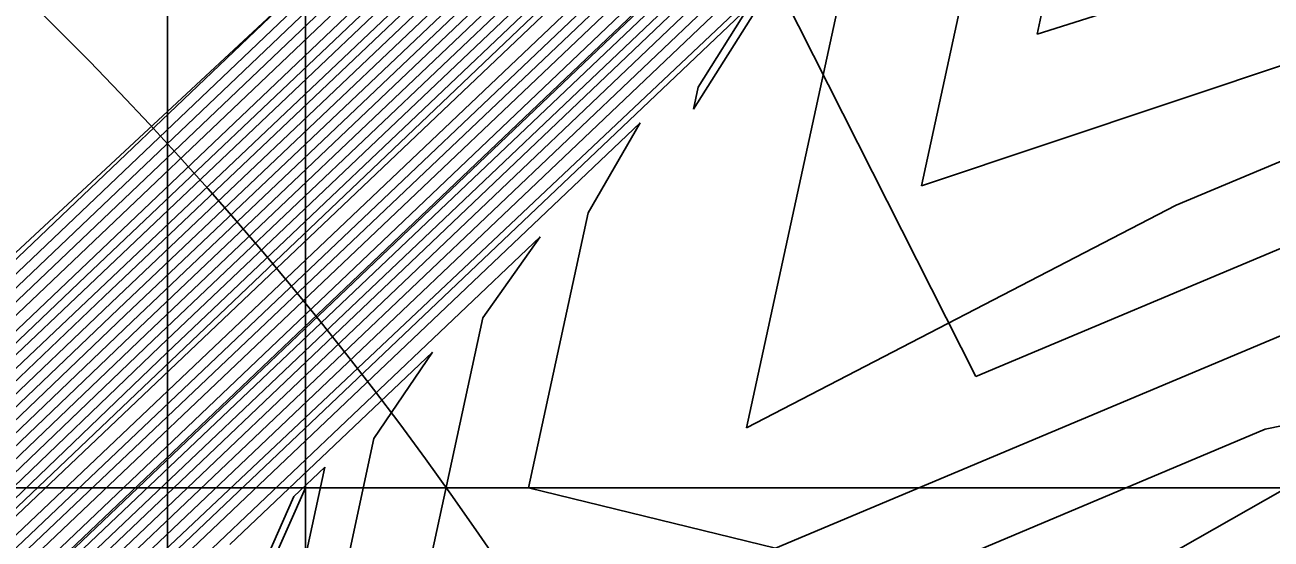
# Model space of a CAD drawing. Extents: x 2356077 to 2359823, y 225951 to 227822.
# Drawn here: x 2357588.945 to 2357589.753, y 226732.465 to 226732.798 of the extents above; entities that cross this region are included whole.
import ezdxf

# ---------------------------------------------------------------- set-up
doc = ezdxf.new("R2010")
doc.units = 0
for name, color, linetype in [('DTM Contours Major', 7, 'Continuous'), ('DTM Contours Minor', 7, 'Continuous'), ('Exist DTM Breakline Underwater', 7, 'Continuous'), ('Exist DTM Breakline Underwater Cogo Point CELL', 7, 'Continuous'), ('Exist DTM Drainline', 7, 'Continuous'), ('Exist Structure Major Bridge WW', 7, 'Continuous'), ('Exist Structure Major Bridge WW Cogo Point CELL', 7, 'Continuous')]:
    doc.layers.add(name, color=color, linetype=linetype)

msp = doc.modelspace()

# ---------------------------------------------------------------- linework, layer by layer
at = {"layer": 'DTM Contours Major'}
for points in [[(2357574.4156, 226708.55522), (2357583.68628, 226724.35289), (2357584.19803, 226725.20197), (2357586.76583, 226729.40809), (2357586.87328, 226729.59733), (2357586.96456, 226729.84201), (2357586.89445, 226729.62763), (2357587.07602, 226730.06223), (2357587.16028, 226730.23532), (2357587.51012, 226730.83406), (2357587.80451, 226731.49898), (2357588.39143, 226732.06383), (2357590.76728, 226734.32092), (2357591.39466, 226734.92667), (2357591.5711, 226734.99844), (2357591.61058, 226735.22137), (2357591.67587, 226735.1254), (2357591.68008, 226735.35453), (2357591.68947, 226735.42478), (2357591.688, 226735.46103), (2357597.57748, 226752.72605)], [(2357573.02292, 226705.90703), (2357582.37309, 226721.84013), (2357583.11612, 226723.06781), (2357586.83211, 226729.1547), (2357586.93779, 226729.36095), (2357587.13389, 226729.88662), (2357587.13736, 226729.8299), (2357587.2888, 226730.18571), (2357587.59515, 226730.71247), (2357588.01299, 226731.65623), (2357589.0102, 226732.6099), (2357590.51906, 226734.04334), (2357590.97972, 226734.43744), (2357590.96908, 226734.38978), (2357590.9976, 226734.41898), (2357591.0086, 226734.45192), (2357592.62172, 226735.13085), (2357592.26829, 226735.50967), (2357593.39497, 226738.95729), (2357596.66006, 226748.52888)], [(2357574.36246, 226708.73968), (2357585.22768, 226727.25053), (2357586.17201, 226728.79737), (2357586.55456, 226729.35449), (2357586.76947, 226729.71432), (2357586.82903, 226729.80942), (2357586.95725, 226730.15313), (2357587.4303, 226730.96742), (2357587.59762, 226731.34534), (2357588.36901, 226732.0843), (2357589.92695, 226733.56838), (2357590.01253, 226733.83537), (2357590.08483, 226734.11913), (2357590.14618, 226734.42091), (2357590.19891, 226734.74199), (2357590.22435, 226735.04576), (2357590.15507, 226735.1503), (2357589.47288, 226736.91333), (2357589.7866, 226737.90149), (2357589.76484, 226738.55089), (2357591.16226, 226742.11589), (2357592.13088, 226745.2689), (2357593.06141, 226748.31822)], [(2357594.67664, 226739.40953), (2357594.37412, 226738.52271), (2357594.12188, 226737.7991), (2357593.84677, 226737.10343), (2357593.73409, 226736.30176), (2357593.64976, 226736.39215), (2357593.81203, 226736.00175), (2357594.39985, 226735.37173), (2357593.74999, 226735.06757), (2357591.65638, 226734.18642), (2357591.11092, 226733.90258), (2357590.38478, 226733.59696), (2357590.38572, 226733.61597), (2357590.3227, 226733.64361), (2357590.34153, 226733.7303), (2357590.00942, 226733.47563), (2357588.73675, 226732.26658), (2357588.42763, 226731.96546), (2357587.74653, 226730.42849), (2357587.51749, 226730.04286), (2357587.48083, 226729.99583), (2357587.06247, 226728.87658), (2357586.92786, 226728.58759), (2357580.97305, 226718.83346)], [(2357582.04203, 226720.94644), (2357586.88152, 226728.87366), (2357587.00035, 226729.11937), (2357587.31691, 226729.96795), (2357587.63792, 226730.51203), (2357587.6805, 226730.59161), (2357588.22067, 226731.81166), (2357589.03281, 226732.58961), (2357590.26442, 226733.75966), (2357590.64748, 226733.99508), (2357590.67744, 226734.02056), (2357590.67986, 226734.01291), (2357590.67729, 226734.00271), (2357591.1528, 226734.20284), (2357591.54824, 226734.42355), (2357593.04857, 226735.055), (2357593.36429, 226735.35418), (2357592.9277, 226735.82212), (2357593.1246, 226735.82756), (2357593.04895, 226735.90864), (2357593.38258, 226737.37746), (2357593.85258, 226738.56653)], [(2357597.06338, 226734.31697), (2357596.9233, 226734.33072), (2357596.45173, 226734.40722), (2357595.9207, 226734.29466), (2357595.26227, 226734.14181), (2357594.14187, 226734.73078), (2357593.72566, 226734.74756), (2357593.09573, 226734.50957), (2357589.95921, 226733.18948), (2357589.99532, 226733.3704), (2357590.00673, 226733.42295), (2357589.98149, 226733.41535), (2357588.86022, 226732.34751), (2357588.52364, 226731.86867), (2357588.47228, 226731.75267), (2357588.27228, 226731.36116), (2357587.82035, 226730.34043), (2357587.66424, 226730.07123), (2357587.64478, 226730.02823), (2357587.12447, 226728.63348), (2357586.97099, 226728.29627), (2357578.50011, 226714.41537), (2357574.31143, 226707.27767)], [(2357599.37539, 226732.49373), (2357596.19875, 226731.61345), (2357595.45129, 226731.93821), (2357592.43663, 226733.52295), (2357591.80121, 226733.65497), (2357591.42513, 226733.52382), (2357589.94426, 226732.90055), (2357589.60172, 226732.79223), (2357589.64408, 226732.98732), (2357589.63521, 226733.04524), (2357588.82704, 226732.27683), (2357588.67024, 226731.94637), (2357587.89781, 226730.20173), (2357587.802, 226730.03737), (2357587.18599, 226728.38908), (2357587.0118, 226728.00114), (2357577.24317, 226711.99848)], [(2357597.10678, 226729.10682), (2357596.53821, 226729.2626), (2357591.47664, 226731.92336), (2357590.59426, 226732.29154), (2357589.87676, 226732.56237), (2357589.74954, 226732.53596), (2357589.2987, 226732.34621), (2357589.17879, 226732.31605), (2357589.24224, 226732.60822), (2357589.27939, 226732.6608), (2357589.03664, 226732.43017)]]:
    msp.add_lwpolyline(points, dxfattribs=at)
at = {"layer": 'DTM Contours Minor'}
for points in [[(2357574.38682, 226708.56118), (2357583.94246, 226724.84442), (2357584.404, 226725.61175), (2357586.70119, 226729.37461), (2357586.85731, 226729.63638), (2357586.91834, 226729.79999), (2357586.85676, 226729.56054), (2357587.04785, 226730.06857), (2357587.13262, 226730.24189), (2357587.49323, 226730.85864), (2357587.7635, 226731.46907), (2357588.98465, 226732.6352), (2357589.6006, 226733.2201), (2357590.21288, 226733.80966), (2357590.82617, 226734.39223), (2357591.2237, 226735.35531), (2357591.26331, 226735.40131), (2357591.29636, 226735.45719), (2357591.51132, 226735.99261), (2357592.60744, 226738.97685), (2357593.9978, 226742.53376), (2357597.71865, 226753.44145)], [(2357572.6891, 226705.55818), (2357583.42148, 226723.84665), (2357583.9789, 226724.77063), (2357586.77811, 226729.35582), (2357586.8861, 226729.54984), (2357586.99164, 226729.83274), (2357586.92034, 226729.63594), (2357587.10274, 226730.05197), (2357587.18699, 226730.22711), (2357587.52714, 226730.80979), (2357587.84625, 226731.53054), (2357588.41452, 226732.07741), (2357591.27013, 226734.78731), (2357591.33903, 226734.84424), (2357591.76801, 226735.02479), (2357591.85758, 226735.15614), (2357591.81584, 226735.20087), (2357591.85391, 226735.54656), (2357591.85069, 226735.63641), (2357597.41707, 226751.95425)], [(2357572.77235, 226705.64505), (2357583.15813, 226723.34288), (2357583.76181, 226724.34264), (2357586.20735, 226728.3485), (2357586.88311, 226729.42066), (2357587.15003, 226730.13619), (2357587.21314, 226730.21794), (2357587.54421, 226730.7856), (2357587.88801, 226731.56211), (2357588.99654, 226732.62199), (2357590.67115, 226734.21288), (2357591.19896, 226734.70643), (2357591.19329, 226734.68033), (2357591.20895, 226734.72979), (2357591.91129, 226735.02856), (2357592.03476, 226735.19172), (2357591.94915, 226735.28348), (2357592.01031, 226735.72821), (2357592.00654, 226735.79174), (2357597.24093, 226751.13636)], [(2357572.85538, 226705.73154), (2357582.89619, 226722.84152), (2357583.54642, 226723.91743), (2357586.80832, 226729.26051), (2357586.91227, 226729.45627), (2357587.06243, 226729.85879), (2357587.14049, 226729.98946), (2357587.23886, 226730.20805), (2357587.5612, 226730.76126), (2357587.92971, 226731.59357), (2357589.00109, 226732.61795), (2357590.62062, 226734.15653), (2357591.12639, 226734.61912), (2357591.1116, 226734.56831), (2357591.13328, 226734.59229), (2357591.48295, 226734.79176), (2357592.05423, 226735.0322), (2357592.20522, 226735.23452), (2357592.0992, 226735.34815), (2357592.16419, 226735.85724), (2357592.1604, 226735.94125), (2357597.05643, 226750.29396)], [(2357572.93891, 226705.81887), (2357582.63454, 226722.34066), (2357583.33123, 226723.49256), (2357586.82076, 226729.20849), (2357586.92509, 226729.40877), (2357587.10094, 226729.88016), (2357587.14264, 226729.91337), (2357587.2641, 226730.19734), (2357587.57818, 226730.73687), (2357587.97137, 226731.62494), (2357589.00565, 226732.61393), (2357590.56989, 226734.09998), (2357591.05348, 226734.53024), (2357591.03736, 226734.47433), (2357591.06687, 226734.50584), (2357591.23794, 226734.57784), (2357591.4886, 226734.73761), (2357592.1969, 226735.03572), (2357592.36309, 226735.29081), (2357592.20476, 226735.4605), (2357592.31526, 226736.09365), (2357596.86398, 226749.42823)], [(2357574.39537, 226708.85076), (2357583.05305, 226723.60384), (2357585.30454, 226727.41407), (2357586.81047, 226729.88084), (2357586.75817, 226729.76508), (2357586.78547, 226729.79867), (2357586.84282, 226729.92825), (2357586.92813, 226730.15694), (2357587.41338, 226730.99194), (2357587.55559, 226731.31312), (2357588.2079, 226731.9396), (2357589.52772, 226733.19746), (2357589.60122, 226733.4843), (2357589.65761, 226733.79336), (2357589.69976, 226734.12572), (2357589.73055, 226734.48245), (2357589.75283, 226734.86465), (2357589.75824, 226735.22041), (2357588.70156, 226737.95126), (2357589.05741, 226739.09726), (2357590.39878, 226742.51927), (2357591.25452, 226745.50765), (2357592.11868, 226748.42617)], [(2357574.36516, 226708.68928), (2357584.7169, 226726.3291), (2357585.03273, 226726.8588), (2357586.34803, 226729.01331), (2357586.35843, 226729.02006), (2357586.48564, 226729.18944), (2357586.79397, 226729.67515), (2357586.90945, 226729.94313), (2357586.98553, 226730.14709), (2357587.4469, 226730.9422), (2357587.63942, 226731.37702), (2357588.52988, 226732.22878), (2357590.32618, 226733.9393), (2357590.42101, 226734.18535), (2357590.50672, 226734.44405), (2357590.57471, 226734.70322), (2357590.595, 226734.91224), (2357590.59841, 226735.09689), (2357590.52801, 226735.14196), (2357590.01827, 226736.45931), (2357590.45624, 226737.49741), (2357590.49684, 226738.06718), (2357591.94883, 226741.7714), (2357593.96463, 226748.19732)], [(2357573.10737, 226705.99594), (2357582.11182, 226721.33992), (2357582.90108, 226722.64318), (2357586.84275, 226729.09972), (2357586.9504, 226729.3129), (2357587.16414, 226729.88586), (2357587.15553, 226729.82287), (2357587.31287, 226730.173), (2357587.61213, 226730.68809), (2357588.05459, 226731.68744), (2357589.01475, 226732.60587), (2357590.46818, 226733.98665), (2357590.90416, 226734.33636), (2357590.89737, 226734.30228), (2357590.93404, 226734.33801), (2357590.93608, 226734.36488), (2357592.81066, 226735.15384), (2357592.39994, 226735.59405), (2357593.54983, 226739.09584), (2357594.20298, 226740.9816), (2357594.89815, 226743.06231), (2357596.43349, 226747.56316)], [(2357582.68613, 226722.21869), (2357586.85288, 226729.04393), (2357586.96295, 226729.26468), (2357587.19291, 226729.88111), (2357587.17326, 226729.81377), (2357587.33613, 226730.15892), (2357587.62913, 226730.66378), (2357588.09615, 226731.71859), (2357589.01928, 226732.60182), (2357590.41727, 226733.92993), (2357590.82304, 226734.21233), (2357590.86632, 226734.25549), (2357590.87111, 226734.25387), (2357591.20897, 226734.39607), (2357591.50425, 226734.57461), (2357592.62361, 226735.04573), (2357592.50325, 226735.72424), (2357592.78424, 226735.51589), (2357592.6275, 226735.68388), (2357592.81316, 226736.64861), (2357593.63134, 226738.97297), (2357594.24189, 226740.72177), (2357595.56463, 226744.68488), (2357596.28605, 226746.77884)], [(2357572.3227, 226705.09884), (2357584.20434, 226725.34568), (2357584.62071, 226726.03912), (2357586.73777, 226729.50692), (2357586.84764, 226729.69232), (2357586.88503, 226729.79255), (2357586.97574, 226729.95712), (2357587.03811, 226730.12431), (2357587.19058, 226730.39439), (2357587.48033, 226730.89223), (2357587.72324, 226731.44089), (2357589.42082, 226733.05848), (2357591.12464, 226734.68114), (2357591.29169, 226734.97817), (2357591.3248, 226735.0697), (2357591.28493, 226735.11413), (2357591.26862, 226735.13884), (2357591.23302, 226735.23085), (2357591.59289, 226735.82223), (2357591.66804, 226736.19414), (2357591.77761, 226736.63235), (2357593.23612, 226740.35319), (2357593.94565, 226742.31059), (2357595.29657, 226746.33988)], [(2357598.17407, 226746.33193), (2357594.85017, 226739.31515), (2357594.08376, 226737.0684), (2357593.95374, 226736.51731), (2357594.55223, 226735.87658), (2357594.89645, 226735.55508), (2357594.90698, 226735.4423), (2357594.89713, 226735.40118), (2357594.89491, 226735.39978), (2357594.88033, 226735.40312), (2357594.61348, 226735.31795), (2357591.73374, 226734.10593), (2357590.17482, 226733.45636), (2357590.21413, 226733.63738), (2357589.9112, 226733.36561), (2357588.78553, 226732.29621), (2357588.51265, 226732.03204), (2357587.84244, 226730.51829), (2357587.82446, 226730.5257), (2357587.71355, 226730.31643), (2357587.57191, 226730.07506), (2357587.08882, 226728.78349), (2357586.95678, 226728.49017), (2357580.53874, 226717.97726)], [(2357596.93067, 226746.17788), (2357596.05437, 226744.05081), (2357594.01061, 226738.06017), (2357593.68055, 226737.23176), (2357593.46645, 226736.13763), (2357593.55474, 226736.04301), (2357593.32672, 226736.27826), (2357593.59404, 226735.78441), (2357594.00334, 226735.34573), (2357593.47122, 226735.0633), (2357591.61786, 226734.28326), (2357591.11563, 226734.01762), (2357590.42849, 226733.75555), (2357590.46651, 226733.93059), (2357588.33028, 226731.90114), (2357588.24207, 226731.67181), (2357587.73296, 226730.52192), (2357587.69978, 226730.45628), (2357587.39364, 226729.92663), (2357587.03757, 226728.97356), (2357586.90883, 226728.7012), (2357581.39946, 226719.67672), (2357580.29044, 226717.85119), (2357573.7057, 226706.6305)], [(2357582.47129, 226721.79438), (2357586.86266, 226728.98756), (2357586.97545, 226729.21633), (2357587.21699, 226729.86381), (2357587.35834, 226730.14305), (2357587.59836, 226730.55206), (2357587.64619, 226730.63956), (2357588.13769, 226731.74968), (2357589.02381, 226732.59776), (2357590.36634, 226733.87319), (2357590.76417, 226734.13959), (2357590.80382, 226734.17647), (2357590.80572, 226734.16982), (2357591.18985, 226734.33149), (2357591.51396, 226734.52217), (2357592.76546, 226735.0489), (2357592.66925, 226735.64815), (2357592.79685, 226735.72786), (2357592.76818, 226735.75859), (2357593.00637, 226736.91346), (2357593.70892, 226738.84309), (2357594.27715, 226740.4585), (2357595.50467, 226744.13064), (2357596.17534, 226746.08911)], [(2357574.60317, 226709.25986), (2357585.42818, 226727.70618), (2357585.48411, 226727.81343), (2357585.45558, 226727.73004), (2357586.12573, 226728.79686), (2357586.77078, 226729.85252), (2357586.7871, 226729.86171), (2357586.89827, 226730.15875), (2357587.39617, 226731.01578), (2357587.51331, 226731.28036), (2357587.77535, 226731.53703), (2357589.12849, 226732.82654), (2357589.18965, 226733.1336), (2357589.2307, 226733.46992), (2357589.25491, 226733.8361), (2357589.2655, 226734.23273), (2357589.26573, 226734.66038), (2357589.25884, 226735.11964), (2357589.17726, 226735.76641), (2357588.10962, 226738.52559), (2357588.36038, 226739.67017), (2357589.63776, 226742.92894), (2357590.45899, 226745.82227)], [(2357588.69064, 226732.37314), (2357590.72541, 226734.31022), (2357590.81772, 226734.52284), (2357590.90441, 226734.74391), (2357590.96054, 226734.93616), (2357590.98308, 226735.08583), (2357590.93875, 226735.12591), (2357590.89359, 226735.1526), (2357590.64829, 226735.78656), (2357591.09766, 226736.75436), (2357591.16193, 226737.19273), (2357591.28527, 226737.72745), (2357592.53134, 226741.22157)], [(2357595.06932, 226740.86223), (2357594.06389, 226737.9148), (2357593.76832, 226737.17052), (2357593.60271, 226736.21708), (2357593.66536, 226736.14993), (2357593.38633, 226736.26835), (2357593.85036, 226735.73518), (2357594.20275, 226735.35749), (2357593.61112, 226735.06566), (2357591.639, 226734.23563), (2357591.11263, 226733.95983), (2357590.43969, 226733.6766), (2357590.44194, 226733.6944), (2357590.39372, 226733.72379), (2357590.40821, 226733.7905), (2357590.06046, 226733.53247), (2357588.71391, 226732.25323), (2357588.38632, 226731.93488), (2357587.72199, 226730.4404), (2357587.52393, 226730.10289), (2357587.44315, 226729.97484), (2357587.04996, 226728.9249), (2357586.91776, 226728.64345), (2357581.18566, 226719.25411)], [(2357595.23649, 226740.76659), (2357594.35102, 226738.28753), (2357594.09857, 226737.60705), (2357593.84552, 226736.96105), (2357593.81017, 226736.44571), (2357593.77868, 226736.26299), (2357594.59775, 226735.38511), (2357593.88274, 226735.06692), (2357591.63662, 226734.12158), (2357591.07634, 226733.8315), (2357590.32223, 226733.51411), (2357590.32355, 226733.53471), (2357590.25134, 226733.56189), (2357590.27295, 226733.66138), (2357589.95826, 226733.41867), (2357588.75955, 226732.27989), (2357588.4689, 226731.99595), (2357587.78818, 226730.45844), (2357587.78343, 226730.43252), (2357587.53348, 226730.02668), (2357587.51426, 226730.00581), (2357587.07483, 226728.82785), (2357586.93667, 226728.52963), (2357580.7597, 226718.4116)], [(2357588.26213, 226731.84256), (2357589.03728, 226732.5855), (2357590.21345, 226733.70288), (2357590.59005, 226733.92366), (2357590.61777, 226733.94451), (2357590.61492, 226733.91994), (2357591.13683, 226734.1396), (2357591.57103, 226734.37661), (2357593.18979, 226735.05791), (2357593.58949, 226735.33831), (2357593.36555, 226735.57833), (2357593.04688, 226736.08075), (2357593.33185, 226735.83092), (2357593.18885, 226735.98419), (2357593.48652, 226737.33542), (2357593.91831, 226738.42107), (2357594.32545, 226739.58621)], [(2357594.32255, 226739.27617), (2357593.97935, 226738.27127), (2357593.58613, 226737.28679), (2357593.32816, 226736.06036), (2357593.42372, 226735.95794), (2357593.10504, 226736.08938), (2357593.79998, 226735.3382), (2357593.3307, 226735.06069), (2357591.59483, 226734.3301), (2357591.12401, 226734.07767), (2357590.50101, 226733.8426), (2357590.53634, 226734.00528), (2357588.66811, 226732.22644), (2357588.30355, 226731.8734), (2357587.71528, 226730.54472), (2357587.62777, 226730.38728), (2357587.50573, 226730.17932), (2357587.37076, 226729.92642), (2357587.38831, 226729.99561), (2357587.02518, 226729.02219), (2357586.89981, 226728.75883), (2357581.61345, 226720.09964)], [(2357582.25658, 226721.37028), (2357586.87218, 226728.93076), (2357586.98791, 226729.16788), (2357587.27413, 226729.93513), (2357587.44735, 226730.241), (2357587.61805, 226730.53189), (2357587.6633, 226730.61549), (2357588.17919, 226731.7807), (2357589.02831, 226732.59369), (2357590.31539, 226733.81643), (2357590.70556, 226734.06709), (2357590.73782, 226734.09698), (2357590.74167, 226734.09759), (2357590.741, 226734.08606), (2357591.17079, 226734.26694), (2357591.52866, 226734.47183), (2357592.90712, 226735.05199), (2357593.10085, 226735.41106), (2357592.76866, 226735.89532), (2357593.07024, 226735.66033), (2357592.90868, 226735.83349), (2357593.23327, 226737.27706), (2357593.78269, 226738.70736)], [(2357593.80879, 226734.92274), (2357590.18943, 226733.39943), (2357590.10424, 226733.37825), (2357590.14525, 226733.56708), (2357589.86221, 226733.31072), (2357588.55563, 226732.06639)], [(2357593.44726, 226734.71406), (2357590.06398, 226733.2901), (2357590.03355, 226733.29957), (2357590.07677, 226733.49858), (2357589.81893, 226733.26124), (2357588.59834, 226732.10012)], [(2357597.01477, 226733.91286), (2357596.67004, 226733.94559), (2357595.70202, 226733.68241), (2357595.25761, 226733.72341), (2357594.14484, 226734.30837), (2357593.76611, 226734.49475), (2357593.34077, 226734.52905), (2357592.76803, 226734.31512), (2357589.89108, 226733.10428), (2357589.89189, 226733.14101), (2357589.93252, 226733.32808), (2357589.92273, 226733.35117), (2357588.91187, 226732.39084), (2357588.68982, 226732.17187), (2357588.44578, 226731.63008), (2357588.38188, 226731.53909), (2357587.83771, 226730.3169), (2357587.6903, 226730.06191), (2357587.1368, 226728.58467), (2357586.97976, 226728.23825), (2357578.24472, 226713.92518)], [(2357597.33889, 226733.48947), (2357596.83557, 226733.44488), (2357595.77762, 226733.15171), (2357595.28868, 226733.28623), (2357593.89304, 226734.01989), (2357593.42475, 226734.25437), (2357592.95588, 226734.31053), (2357592.43312, 226734.11764), (2357589.81239, 226733.01463), (2357589.866, 226733.2686), (2357589.84249, 226733.26659), (2357588.90874, 226732.37951), (2357588.7583, 226732.22857), (2357588.56094, 226731.83098), (2357588.32249, 226731.3491), (2357587.85308, 226730.28888), (2357587.7179, 226730.05522), (2357587.14905, 226728.53564), (2357586.98746, 226728.17847), (2357577.99338, 226713.44187)], [(2357597.10829, 226732.9688), (2357595.89848, 226732.63355), (2357595.3313, 226732.84298), (2357593.64711, 226733.72832), (2357593.08697, 226734.01014), (2357592.57099, 226734.09201), (2357592.09737, 226733.91981), (2357590.20214, 226733.12214), (2357589.73967, 226732.93378), (2357589.79036, 226733.16719), (2357589.78725, 226733.20766), (2357588.77048, 226732.23981), (2357588.69485, 226732.0672), (2357588.49787, 226731.6825), (2357587.86814, 226730.26018), (2357587.74608, 226730.04952), (2357587.16131, 226728.48665), (2357586.99515, 226728.11866), (2357577.74361, 226712.96126)], [(2357598.14336, 226732.70397), (2357596.04428, 226732.1223), (2357595.38801, 226732.39232), (2357592.75736, 226733.77519), (2357592.1861, 226733.87349), (2357591.76129, 226733.72183), (2357590.07313, 226733.01132), (2357589.66971, 226732.85849), (2357589.71542, 226733.06896), (2357589.71561, 226733.13115), (2357588.79195, 226732.25185), (2357588.65486, 226731.97435), (2357587.88296, 226730.23093), (2357587.77406, 226730.04348), (2357587.17362, 226728.4378), (2357587.00325, 226728.05954), (2357577.49398, 226712.48088)], [(2357599.48523, 226731.97252), (2357596.28418, 226731.08548), (2357595.44358, 226731.52142), (2357592.05293, 226733.3038), (2357591.41632, 226733.43645), (2357591.09381, 226733.32784), (2357589.82196, 226732.79255), (2357589.52674, 226732.69384), (2357589.56315, 226732.86152), (2357589.57611, 226732.98193), (2357589.55445, 226732.95953), (2357588.85008, 226732.28982), (2357587.91361, 226730.17468), (2357587.82821, 226730.02831), (2357587.1984, 226728.3405), (2357587.02131, 226727.94434), (2357576.98163, 226711.49781)], [(2357597.09804, 226730.75935), (2357596.38518, 226730.60559), (2357591.66322, 226733.08782), (2357591.03143, 226733.21793), (2357590.75853, 226733.1302), (2357589.6919, 226732.68128), (2357589.41332, 226732.5369), (2357589.48889, 226732.88488), (2357588.90361, 226732.33286), (2357588.73809, 226731.97416), (2357587.92891, 226730.14652), (2357587.85754, 226730.02456), (2357587.2109, 226728.29213), (2357587.03073, 226727.88737), (2357576.72486, 226711.00526)], [(2357597.10127, 226730.20859), (2357596.47762, 226730.13615), (2357592.30151, 226732.33143), (2357591.28241, 226732.84995), (2357590.64654, 226732.99941), (2357590.42302, 226732.93247), (2357589.56209, 226732.57012), (2357589.43181, 226732.82764), (2357589.37886, 226732.7436), (2357589.38197, 226732.75793), (2357589.41446, 226732.80983), (2357588.94597, 226732.36475), (2357588.77408, 226731.99272), (2357587.93317, 226730.09973), (2357587.87956, 226730.0027), (2357587.22354, 226728.24415), (2357587.04135, 226727.83237), (2357576.4625, 226710.50317)], [(2357597.10531, 226729.65806), (2357596.54018, 226729.68241), (2357591.94722, 226732.09683), (2357590.91553, 226732.59287), (2357590.26165, 226732.78089), (2357590.08724, 226732.73462), (2357589.43212, 226732.45889), (2357589.27191, 226732.49799), (2357589.31063, 226732.67626), (2357589.3442, 226732.73472), (2357588.98765, 226732.396), (2357588.81062, 226732.01251), (2357587.9508, 226730.07605), (2357587.90974, 226730.00175), (2357587.23639, 226728.19675), (2357587.05365, 226727.78012), (2357576.19272, 226709.98846)], [(2357597.16967, 226728.3078), (2357594.84705, 226729.73076), (2357593.41708, 226730.48246), (2357592.21675, 226731.07013), (2357589.49187, 226732.34385), (2357589.41298, 226732.33778), (2357589.1688, 226732.23501), (2357589.10329, 226732.21524), (2357589.17163, 226732.52992), (2357589.20956, 226732.5861), (2357589.07819, 226732.46129)], [(2357597.03822, 226728.09596), (2357596.19389, 226728.54384), (2357594.93438, 226729.19104), (2357593.65823, 226729.83108), (2357591.19994, 226731.05083), (2357590.0898, 226731.6111), (2357589.10698, 226732.12533), (2357589.05075, 226732.10167), (2357589.13973, 226732.51141), (2357589.11974, 226732.49241)], [(2357589.11974, 226732.49241), (2357588.01731, 226730.00243), (2357588.23953, 226730.20354), (2357589.34721, 226729.62536), (2357590.06598, 226729.24167), (2357590.76562, 226728.8476), (2357591.4278, 226728.43828), (2357592.03416, 226728.00884), (2357592.56636, 226727.55441), (2357593.00605, 226727.07011), (2357593.26433, 226726.68442), (2357593.45254, 226726.27978), (2357593.5631, 226725.85682), (2357593.58842, 226725.41618), (2357593.52091, 226724.95847), (2357593.35298, 226724.48433)]]:
    msp.add_lwpolyline(points, dxfattribs=at)
at = {"layer": 'Exist DTM Breakline Underwater'}
msp.add_lwpolyline([(2357673.929, 226512.255), (2357589.669, 226638.544), (2357567.907, 226682.757), (2357572.328, 226695.394), (2357571.596, 226704.314), (2357587.31, 226731.137), (2357591.456, 226734.989), (2357599.673, 226759.537)], dxfattribs=at)
at = {"layer": 'Exist DTM Breakline Underwater Cogo Point CELL'}
for centre in [(2357591.456, 226734.989), (2357587.31, 226731.137)]:
    msp.add_circle(centre, 2.34404, dxfattribs=at)
at = {"layer": 'Exist DTM Drainline'}
msp.add_spline([(2357699.586, 226858.192), (2357670.366, 226820.782), (2357623.327, 226796.892), (2357587.218, 226772.268), (2357568.803, 226744.252), (2357555.19, 226717.62), (2357555.017, 226695.126), (2357553.473, 226672.759), (2357563.697, 226642.736), (2357576.526, 226627.993), (2357663.798, 226499.169), (2357732.721, 226415.647), (2357803.211, 226342.215), (2357874.586, 226264.309)], degree=3, dxfattribs=at)
at = {"layer": 'Exist Structure Major Bridge WW'}
for p, q in [((2357594.8861, 226735.4064), (2357589.0377, 226732.086)), ((2357589.1272, 226732.498), (2357588.021, 226729.9965))]:
    msp.add_line(p, q, dxfattribs=at)
at = {"layer": 'Exist Structure Major Bridge WW Cogo Point CELL'}
for points in [[(2357586.1272, 226732.498), (2357592.1272, 226732.498), (2357589.1272, 226732.498), (2357589.1272, 226735.498), (2357589.1272, 226729.498)], [(2357586.0377, 226732.086), (2357592.0377, 226732.086), (2357589.0377, 226732.086), (2357589.0377, 226735.086), (2357589.0377, 226729.086)]]:
    msp.add_lwpolyline(points, dxfattribs=at)
for centre in [(2357589.1272, 226732.498), (2357589.0377, 226732.086)]:
    msp.add_circle(centre, 2.34404, dxfattribs=at)

doc.saveas('drawing.dxf')
